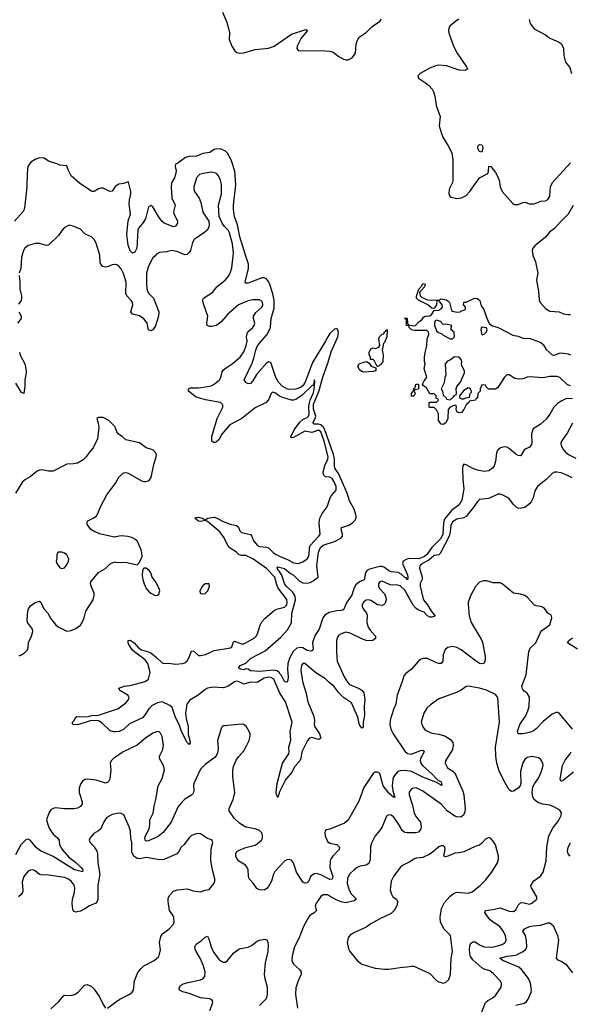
# Model space of a CAD drawing. Header units: inches. Extents: x 2134017 to 2292458, y 756222 to 916513.
# Tile 269 of 387: x 2229155 to 2234010, y 883404 to 892085. Entities that reach past the tile are written whole.
import ezdxf

# ---------------------------------------------------------------- set-up
doc = ezdxf.new("R2010")
doc.units = ezdxf.units.IN
doc.header["$MEASUREMENT"] = 0
for name, color, linetype in [('C2828', 7, 'Continuous'), ('C2829', 7, 'Continuous'), ('C2838', 7, 'Continuous'), ('C2839', 7, 'Continuous')]:
    doc.layers.add(name, color=color, linetype=linetype)

msp = doc.modelspace()

# ---------------------------------------------------------------- linework, layer by layer
at = {"layer": 'C2828', "color": 5}
for points, elevation in [([(2229173.2, 890000), (2229170.2, 889989.8), (2229164.7, 889890), (2229151.1, 889850)], 280), ([(2230000, 889925.8), (2229993.1, 889926.9), (2229970, 889924.4), (2229930, 889906.3), (2229910, 889902.4), (2229887, 889910), (2229870, 889929.4), (2229864.9, 889944.9), (2229861.4, 890000)], 280), ([(2229149.5, 889830.5), (2229157.3, 889770), (2229156.2, 889710), (2229170.7, 889650), (2229171.5, 889628.5), (2229167.6, 889610), (2229143, 889577)], 280), ([(2229146, 889510), (2229167.9, 889470), (2229167.6, 889450), (2229136.3, 889410)], 280), ([(2229152.9, 889152.8), (2229161.9, 889121.9), (2229200.3, 889050), (2229211.5, 888990), (2229212.9, 888970), (2229199.1, 888910), (2229199.2, 888850), (2229190, 888789), (2229170, 888797.2), (2229120, 888880)], 280), ([(2230000, 888484.1), (2229995.8, 888495.8), (2229939.3, 888550), (2229890, 888577.2), (2229850, 888578), (2229834, 888570), (2229847.9, 888527.9), (2229852.4, 888492.4), (2229841, 888390), (2229803, 888310), (2229766.4, 888270), (2229739.5, 888230), (2229714.4, 888205.6), (2229665.4, 888174.6), (2229630, 888168.5), (2229570, 888166.6), (2229450, 888105.1), (2229410, 888103), (2229350, 888117.6), (2229330, 888114.5), (2229310, 888103.6), (2229246.6, 888053.4), (2229204.9, 888030), (2229180.4, 888010), (2229117.8, 887910)], 320), ([(2230000, 887525.1), (2229990, 887523.5), (2229870, 887547.8), (2229816.2, 887570), (2229783, 887590), (2229752.8, 887630), (2229748.2, 887650), (2229754.3, 887665.7), (2229807.9, 887692.1), (2229831.3, 887710), (2229843.5, 887730), (2229866, 887790), (2229923.3, 887896.7), (2229994.7, 887990), (2230000, 887999.4)], 320), ([(2229150, 886476.4), (2229170, 886483.8), (2229197.5, 886502.5), (2229222.9, 886530), (2229229.7, 886550.3), (2229233.1, 886593.1), (2229258, 886650), (2229269.8, 886690), (2229268.4, 886710), (2229224.7, 886770), (2229220.9, 886790), (2229226, 886870), (2229232.2, 886890), (2229250, 886916.5), (2229290, 886946), (2229330, 886958.4), (2229340.5, 886950), (2229367.4, 886890), (2229404.6, 886850), (2229422.8, 886810), (2229470, 886752), (2229493, 886733), (2229570, 886694.4), (2229610, 886698.4), (2229650, 886716.4), (2229690, 886748), (2229705.6, 886770), (2229723, 886810), (2229738.5, 886870), (2229802.6, 886970), (2229812.7, 887007.3), (2229811.8, 887030), (2229784.2, 887090), (2229779.2, 887110), (2229781.7, 887130), (2229848.5, 887211.5), (2229910, 887245.3), (2229952.6, 887287.4), (2229990, 887303.6), (2230000, 887303.2)], 320), ([(2230000, 885807.1), (2229986.1, 885806.1), (2229953.8, 885813.8), (2229882.7, 885882.7), (2229850, 885903.4), (2229830, 885907.5), (2229776.1, 885903.9), (2229668, 885868), (2229622, 885870), (2229620.2, 885880.2), (2229619.3, 885890), (2229634.7, 885905.2), (2229647, 885933), (2229659.6, 885940.4), (2229750, 885939.6), (2229790, 885950.2), (2229850, 885954.6), (2230000, 886003.6)], 280), ([(2230000, 885583.1), (2229981.3, 885570), (2229962.4, 885550), (2229953.4, 885530), (2229958.4, 885470), (2229951, 885390), (2229942, 885370), (2229930, 885359.3), (2229910, 885354.8), (2229830, 885379.2), (2229752.5, 885387.5), (2229730, 885384.7), (2229710, 885372), (2229690, 885346), (2229678, 885310), (2229680.2, 885270), (2229706.4, 885190), (2229704.4, 885170), (2229690.9, 885149.1), (2229665.4, 885134.5), (2229632.4, 885127.6), (2229550, 885125.9), (2229470, 885135.9), (2229448.7, 885131.3), (2229430, 885117.4), (2229411, 885089), (2229391.4, 885030), (2229401.8, 884990), (2229418.6, 884950), (2229450, 884905.4), (2229490.2, 884870), (2229502, 884850), (2229504.8, 884810), (2229528.4, 884768.4), (2229584.8, 884704.8), (2229650, 884654.2), (2229696.3, 884610), (2229710.8, 884590), (2229707.7, 884572.3), (2229638.7, 884590), (2229450, 884708.1), (2229337.1, 884757.1), (2229302.6, 884782.6), (2229250, 884846.9), (2229230, 884860.5), (2229210, 884854.3), (2229164.7, 884810), (2229116.8, 884723.2)], 320), ([(2230000, 885083.7), (2229970, 885078), (2229924, 885050), (2229910, 885036), (2229892.8, 885007.3), (2229870.2, 884949.8), (2229850, 884933), (2229807.7, 884910), (2229773, 884870), (2229768.4, 884850), (2229775.5, 884830), (2229811.4, 884791.4), (2229833.9, 884753.9), (2229840.9, 884730), (2229844, 884650), (2229862, 884550), (2229843.2, 884450), (2229844.9, 884330), (2229838, 884310), (2229824.9, 884295.1), (2229770, 884273), (2229730, 884245.1), (2229690, 884226), (2229650, 884217), (2229630, 884226), (2229623.1, 884243.1), (2229618.2, 884290), (2229621.6, 884330), (2229638.2, 884390), (2229641.1, 884430), (2229635.4, 884455.4), (2229610, 884489.7), (2229579.6, 884510), (2229550, 884520.8), (2229410, 884543.1), (2229344.9, 884544.9), (2229330, 884549.7), (2229290, 884580.5), (2229270, 884589.7), (2229250, 884586.6), (2229230, 884576.9), (2229191.8, 884530), (2229176.3, 884483.7), (2229183.6, 884410), (2229180.9, 884390), (2229169.2, 884370.8), (2229143.7, 884350)], 340), ([(2229430, 883363.8), (2229499.6, 883430), (2229540.5, 883479.5), (2229550, 883484.9), (2229610, 883480.5), (2229639, 883490), (2229670, 883510.8), (2229726, 883574), (2229750, 883579.1), (2229783.9, 883563.9), (2229810, 883536.3), (2229859.3, 883470), (2229886.9, 883406.9), (2229910, 883371.3)], 340), ([(2229930, 883371), (2230000, 883421.7)], 340)]:
    msp.add_lwpolyline(points, dxfattribs=dict(at, elevation=elevation))
at = {"layer": 'C2828', "color": 5, "elevation": 340}
msp.add_lwpolyline([(2229526, 887390), (2229494, 887390), (2229481, 887370), (2229482, 887338), (2229476, 887310), (2229482.8, 887290), (2229510, 887251.3), (2229530, 887246), (2229550, 887251), (2229570, 887278), (2229584.5, 887310), (2229587, 887330), (2229583.6, 887343.6), (2229570, 887366), (2229550, 887380.9)], close=True, dxfattribs=at)
at = {"layer": 'C2829', "color": 5}
for points, elevation in [([(2230000, 890616.3), (2229970, 890574), (2229949.5, 890569.5), (2229890, 890599), (2229870, 890599), (2229850, 890593.2), (2229810.4, 890569.6), (2229790, 890569.4), (2229682.5, 890642.5), (2229609.5, 890709.5), (2229582, 890762), (2229570, 890795.3), (2229510, 890801.2), (2229491.7, 890811.7), (2229410, 890837.6), (2229370, 890862.9), (2229330, 890866.6), (2229290, 890852.3), (2229252.2, 890827.8), (2229228, 890790), (2229219.5, 890730), (2229217.8, 890610), (2229200.9, 890450), (2229193.2, 890410), (2229184.8, 890395.2), (2229110, 890309.6)], 260), ([(2229861.4, 890000), (2229860.7, 890010), (2229830, 890114.5), (2229810, 890147), (2229790, 890167), (2229730, 890196.2), (2229690, 890239.3), (2229625.4, 890265.4), (2229590, 890272), (2229548.2, 890250), (2229528.5, 890230), (2229497.5, 890182.5), (2229410, 890098), (2229390, 890094), (2229330, 890111.1), (2229290, 890112.4), (2229230, 890094.3), (2229200.4, 890070), (2229187.8, 890050), (2229173.2, 890000)], 280)]:
    msp.add_lwpolyline(points, dxfattribs=dict(at, elevation=elevation))
at = {"layer": 'C2838', "color": 5}
for points, elevation in [([(2230000, 886003.6), (2230019.7, 886010), (2230090, 886060.6), (2230110, 886085.4), (2230119.9, 886110), (2230108.7, 886130), (2230037.6, 886170), (2230027.6, 886190), (2230077, 886210), (2230130, 886216.1), (2230259.7, 886250), (2230290.8, 886269.2), (2230306.2, 886330), (2230285, 886410), (2230262, 886442), (2230170, 886507.2), (2230150, 886527), (2230120.5, 886570), (2230112, 886590), (2230110, 886610.8), (2230130, 886613.6), (2230164.7, 886590), (2230205.1, 886545.1), (2230228.3, 886528.3), (2230290, 886513), (2230310, 886501.9), (2230361.7, 886461.7), (2230410, 886413.1), (2230430, 886407.4), (2230470, 886411.3), (2230530, 886403.9), (2230590, 886408.1), (2230610, 886414), (2230630, 886431), (2230653.4, 886470), (2230670, 886521.1), (2230690, 886517.8), (2230730, 886479.5), (2230750, 886478.6), (2230791.9, 886488.1), (2230870, 886524.7), (2231012.9, 886547.1), (2231024.7, 886555.3), (2231041, 886599), (2231050, 886606.7), (2231110, 886582.7), (2231130, 886583.5), (2231150, 886592), (2231224, 886636), (2231239.2, 886650), (2231250.5, 886669.5), (2231274.3, 886745.7), (2231290, 886774.6), (2231315.3, 886804.7), (2231402, 886878), (2231430, 886890.2), (2231490, 886904.9), (2231510, 886926), (2231514.2, 886950), (2231510, 886973), (2231432.5, 887072.5), (2231420.8, 887100.8), (2231405.8, 887170), (2231330, 887247.3), (2231210, 887330.4), (2231150, 887359.9), (2231110, 887361.8), (2231090, 887368), (2231066.5, 887390), (2231010, 887426.5), (2230990.4, 887450), (2230957.4, 887517.4), (2230920.2, 887570), (2230810, 887662), (2230790, 887668.3), (2230750, 887661.1), (2230730, 887665), (2230699.6, 887690), (2230710, 887696.9), (2230730, 887698.8), (2230763.8, 887690), (2230790, 887674.9), (2230814.7, 887690), (2230870, 887698.6), (2230896.8, 887690), (2230944, 887664), (2231010, 887636.4), (2231065.5, 887625.5), (2231083.6, 887610), (2231096.9, 887576.9), (2231110, 887564), (2231190, 887544.9), (2231200.9, 887530), (2231217.5, 887490), (2231251, 887450), (2231270, 887440.1), (2231330, 887435.8), (2231350, 887428.6), (2231390, 887386.8), (2231410, 887372.6), (2231450, 887351.3), (2231522.7, 887322.7), (2231570, 887295), (2231610.7, 887289.3), (2231650, 887304.6), (2231688.3, 887331.7), (2231697.1, 887342.9), (2231706, 887370), (2231709.9, 887429.9), (2231717.2, 887450), (2231793, 887530), (2231804.2, 887550), (2231794.5, 887650), (2231800.2, 887690), (2231820.6, 887730), (2231866.2, 887790), (2231892.4, 887870), (2231903.1, 887890), (2231944.1, 887935.9), (2231943.8, 887970), (2231928.7, 888010), (2231910, 888038.7), (2231890, 888050.4), (2231850, 888055.7), (2231832.3, 888072.3), (2231831.7, 888091.7), (2231846.6, 888153.4), (2231871, 888209), (2231873.5, 888230), (2231838.2, 888370), (2231810, 888451.1), (2231790, 888465.4), (2231730, 888445.6), (2231670, 888457.1), (2231570, 888401.6), (2231550, 888399.5), (2231545.9, 888405.9), (2231573.4, 888470), (2231623.6, 888536.4), (2231650, 888560.5), (2231690, 888577.9), (2231701.8, 888590), (2231707.7, 888610), (2231703, 888670), (2231705.9, 888694.1), (2231716.3, 888730), (2231743, 888790), (2231750, 888823), (2231757.6, 888897.6), (2231750, 888909), (2231746.8, 888873.2), (2231739.7, 888860.3), (2231730, 888856.8), (2231646.2, 888773.8), (2231590, 888736.2), (2231570, 888729.9), (2231550, 888731.2), (2231474, 888754), (2231446.5, 888766.5), (2231410, 888792.8), (2231390, 888802), (2231382, 888798), (2231371.5, 888788.5), (2231350, 888734.5), (2231328.7, 888710), (2231230, 888662.5), (2231112.8, 888570), (2231007.5, 888512.5), (2230937.7, 888430), (2230910, 888380.8), (2230890, 888362.5), (2230870, 888355.1), (2230849.8, 888369.8), (2230849.8, 888410), (2230894.9, 888570), (2230946.2, 888670), (2230946.4, 888690), (2230926, 888710), (2230794.3, 888734.3), (2230710, 888757), (2230643.5, 888810), (2230642.4, 888830), (2230661.2, 888838.8), (2230730, 888840.3), (2230810.3, 888849.7), (2230842.8, 888857.2), (2230870, 888870.1), (2230917.3, 888910), (2230929, 888930), (2230941.1, 888978.9), (2230950, 888996), (2230965.1, 889010), (2231029.5, 889050.5), (2231098.2, 889110), (2231130, 889156.9), (2231152.9, 889210), (2231159.2, 889250), (2231155.7, 889290), (2231160.7, 889319.3), (2231167.7, 889332.3), (2231209.7, 889370), (2231223.5, 889390), (2231227.6, 889410), (2231216.8, 889450), (2231216.4, 889470), (2231237.7, 889502.3), (2231289.7, 889550), (2231297.2, 889570), (2231296.9, 889590), (2231290, 889603.7), (2231270, 889615.8), (2231210, 889616.1), (2231170, 889607.6), (2231084.9, 889570), (2230990, 889489.8), (2230935.3, 889424.7), (2230910, 889402.3), (2230886, 889390), (2230850, 889380.7), (2230830, 889378.5), (2230807.2, 889387.3), (2230805.3, 889410), (2230812.4, 889470), (2230777.1, 889570), (2230767.2, 889612.7), (2230775.1, 889630), (2230857.3, 889682.7), (2230892.2, 889730), (2230970, 889792.3), (2230997, 889823), (2231011.4, 889850), (2231024, 889896), (2231035.7, 890000)], 280), ([(2230345, 890000), (2230330, 889984.8), (2230290, 889911.3), (2230273.3, 889850), (2230273, 889750), (2230278.1, 889698.1), (2230292.2, 889670), (2230335, 889630), (2230382, 889510), (2230378, 889470), (2230353.1, 889386.9), (2230330, 889351.1), (2230310, 889340.4), (2230291, 889351), (2230278.4, 889410), (2230250, 889447.9), (2230210, 889474), (2230149.6, 889490), (2230134, 889510), (2230153.2, 889570), (2230149.9, 889590), (2230139, 889610), (2230100.2, 889650), (2230089.5, 889669.5), (2230095, 889770), (2230070, 889848.4), (2230050, 889887.9), (2230030, 889912.8), (2230010, 889924.2), (2230000, 889925.8)], 280), ([(2234030, 888743), (2233994.7, 888745.3), (2233970, 888741.1), (2233934.6, 888725.4), (2233897.9, 888702.1), (2233864.4, 888670), (2233830, 888607.6), (2233797.1, 888562.9), (2233742.7, 888517.3), (2233682, 888478), (2233667.1, 888432.9), (2233670.3, 888350), (2233665.8, 888334.1), (2233650, 888316.2), (2233605.7, 888294.3), (2233580.4, 888250), (2233570, 888239.6), (2233550, 888242.7), (2233530, 888253.3), (2233470, 888305.3), (2233450, 888316.2), (2233430, 888319.4), (2233394.4, 888310), (2233369.2, 888290), (2233359.1, 888270), (2233349.2, 888190.8), (2233336.9, 888150), (2233323.7, 888130), (2233290, 888108), (2233250, 888100.8), (2233190, 888113.5), (2233150, 888126.8), (2233090, 888159.8), (2233070, 888165.6), (2233062.2, 888150), (2233059.4, 888130), (2233061, 888030), (2233069.7, 887950), (2233052, 887848), (2233031.1, 887808.9), (2232962.9, 887757.1), (2232899.5, 887680.5), (2232890.9, 887650), (2232886.5, 887550), (2232867.2, 887510), (2232789, 887431), (2232745.3, 887370), (2232721.1, 887350), (2232670, 887331.8), (2232585.4, 887334.6), (2232556.1, 887323.9), (2232537, 887310), (2232528.8, 887290), (2232573.3, 887190), (2232577.3, 887162.7), (2232572.7, 887147.3), (2232562.9, 887162.9), (2232550, 887167.9), (2232517.5, 887197.5), (2232491.8, 887211.8), (2232430, 887218), (2232410, 887226.6), (2232370, 887256.1), (2232350, 887263.9), (2232330, 887263.2), (2232238.8, 887241.2), (2232218, 887230), (2232205, 887210), (2232192.4, 887147.6), (2232150, 887129), (2232118.3, 887101.7), (2232100.8, 887070), (2232084.7, 887010), (2232040.2, 886950), (2232010, 886882), (2231990, 886874.7), (2231950, 886873.2), (2231882.2, 886857.8), (2231845, 886835), (2231828, 886812), (2231793.8, 886710), (2231761, 886659), (2231741, 886610), (2231737.1, 886590), (2231742, 886538), (2231737.7, 886522.3), (2231723, 886517), (2231690, 886522.6), (2231650, 886546.3), (2231630, 886549.3), (2231597.5, 886542.5), (2231565.8, 886514.2), (2231537.4, 886462.6), (2231519.4, 886410), (2231516.5, 886356.5), (2231522.4, 886290), (2231518.8, 886261.2), (2231510, 886242), (2231490, 886249.3), (2231461.7, 886301.7), (2231450, 886313.2), (2231446.3, 886326.3), (2231425.4, 886345.4), (2231390, 886351.1), (2231270, 886338.7), (2231190, 886344), (2231170, 886358), (2231150, 886362), (2231130, 886354), (2231098, 886358), (2231084, 886370), (2231099, 886390), (2231147.5, 886412.5), (2231190, 886454), (2231318.7, 886521.3), (2231458.7, 886641.3), (2231515.7, 886704.3), (2231551.5, 886768.5), (2231553, 886850), (2231586.5, 886970), (2231583.3, 887003.3), (2231560.2, 887040.2), (2231503.9, 887090), (2231490, 887113.3), (2231466.6, 887186.6), (2231443.4, 887223.4), (2231432.6, 887230), (2231424.1, 887255.9), (2231430, 887260.4), (2231490, 887246.9), (2231543.2, 887203.2), (2231570, 887187.7), (2231617.7, 887137.7), (2231650, 887120.8), (2231690, 887116.2), (2231717.1, 887122.9), (2231743.6, 887136.4), (2231785.6, 887170), (2231773.9, 887270), (2231788.9, 887390), (2231806, 887430), (2231830, 887451.9), (2231930, 887483), (2231985.9, 887514.1), (2232002, 887530), (2232002.2, 887550), (2231987.8, 887590), (2231993.6, 887606.4), (2232050, 887624.3), (2232090, 887650.2), (2232110.5, 887670), (2232120.2, 887690), (2232121.8, 887710), (2232104.4, 887770), (2232064, 887844), (2232041.6, 887910), (2231964.3, 888084.3), (2231934.4, 888130), (2231929.5, 888150), (2231930.2, 888209.8), (2231921.4, 888250), (2231844, 888470), (2231830, 888495), (2231810, 888512.6), (2231790, 888518.7), (2231750, 888518.4), (2231738.4, 888530), (2231761.4, 888570), (2231765.2, 888590), (2231745, 888650), (2231745.8, 888694.2), (2231792.1, 888807.9), (2231827.6, 888932.4), (2231875.3, 889064.7), (2231902.5, 889157.5), (2231960.8, 889290), (2231966.9, 889330), (2231957, 889357), (2231950, 889363.1), (2231930, 889356.3), (2231890, 889317.8), (2231870.5, 889290), (2231850.9, 889249.1), (2231736.7, 889063.3), (2231671.5, 888890), (2231650, 888858.2), (2231630, 888841.1), (2231590, 888826.7), (2231530, 888825.4), (2231509.1, 888830.9), (2231470, 888853.6), (2231437.7, 888890), (2231414.3, 888930), (2231370, 889061.6), (2231350, 889068.3), (2231330, 889055.4), (2231243.3, 888956.8), (2231210, 888899.6), (2231190, 888878.4), (2231170, 888875.1), (2231150, 888885.6), (2231134.5, 888910), (2231204.6, 889055.4), (2231220.3, 889099.7), (2231236, 889170), (2231250, 889203.6), (2231270, 889233.4), (2231333.9, 889306.1), (2231357.5, 889350), (2231365.5, 889374.5), (2231373.3, 889450), (2231398.2, 889541.8), (2231399.2, 889610), (2231388, 889668), (2231358.1, 889758.1), (2231350, 889776.8), (2231330, 889800.6), (2231310, 889809.1), (2231290, 889807.5), (2231170, 889762.6), (2231150, 889760.9), (2231142.9, 889770), (2231171.3, 889890), (2231171.4, 889930), (2231149.7, 890000)], 260), ([(2233683.5, 890000), (2233703.8, 889950), (2233722.4, 889850), (2233712, 889790), (2233713.1, 889770), (2233729.2, 889690), (2233734.5, 889614.5), (2233744.2, 889590), (2233790, 889539.5), (2233830, 889515.6), (2233910, 889510.2), (2233950, 889492), (2233990, 889484.9), (2234010, 889486.4)], 260), ([(2234010, 888857.2), (2233985.6, 888865.6), (2233916, 888930), (2233890, 888939.6), (2233830, 888938.7), (2233770, 888926), (2233650, 888934.7), (2233630, 888932.8), (2233590, 888918.7), (2233555.3, 888915.3), (2233521.7, 888921.7), (2233470, 888953.2), (2233450, 888954), (2233428, 888932), (2233370, 888842), (2233350, 888828.7), (2233288.4, 888828.4), (2233267.3, 888847.3), (2233262, 888862), (2233230, 888866), (2233214, 888830), (2233214, 888810), (2233194, 888790), (2233192, 888750), (2233178, 888742), (2233174, 888730), (2233118, 888722), (2233114, 888710), (2233092, 888690), (2233070.9, 888649.1), (2233050, 888622), (2233030, 888618), (2233010, 888628), (2233002, 888650), (2233006, 888670), (2233002, 888682), (2232990, 888686), (2232950, 888668), (2232931.3, 888648.7), (2232931, 888570), (2232911, 888530), (2232890, 888515.3), (2232870, 888518), (2232846, 888550), (2232846, 888610), (2232830, 888646), (2232810, 888666), (2232770, 888666), (2232766, 888670), (2232766, 888710), (2232770, 888714), (2232830, 888714), (2232846, 888730), (2232842, 888742), (2232827.3, 888747.3), (2232826, 888770), (2232810, 888786), (2232770, 888786), (2232740.4, 888840.4), (2232716.4, 888856.4), (2232706, 888870), (2232720.2, 888899.8), (2232744, 888930), (2232721.2, 889010), (2232729, 889050), (2232724, 889070), (2232724, 889110), (2232728.7, 889150), (2232745.2, 889210), (2232746.6, 889270), (2232761.2, 889310), (2232759, 889330), (2232744, 889344), (2232635.9, 889344.1), (2232609.6, 889349.6), (2232588, 889370), (2232586, 889386), (2232566, 889390), (2232566, 889430), (2232562, 889442), (2232548, 889450), (2232550, 889454), (2232570, 889454), (2232572.7, 889412.7), (2232578, 889398), (2232626, 889386), (2232646, 889390), (2232676.4, 889423.6), (2232700.4, 889439.6), (2232716.4, 889463.6), (2232728.4, 889471.6), (2232770, 889474.8), (2232789, 889490), (2232810, 889522), (2232850, 889524.7), (2232870, 889534.8), (2232882.7, 889550), (2232881.2, 889570), (2232850, 889608), (2232834, 889606), (2232831, 889570), (2232814.8, 889550), (2232815.3, 889544.7), (2232810, 889538), (2232790, 889541.2), (2232752, 889572), (2232670, 889613.2), (2232653.2, 889630), (2232653.6, 889646.4), (2232674, 889710), (2232700.2, 889739.8), (2232710, 889758), (2232730, 889754), (2232724.7, 889730), (2232681, 889679), (2232686, 889650), (2232697.5, 889637.5), (2232750, 889616.3), (2232848.9, 889611.1), (2232870, 889622.8), (2232915.6, 889615.6), (2232930, 889607.3), (2232944.9, 889590), (2232962, 889522), (2232970, 889516), (2233010, 889507.3), (2233038, 889510), (2233044, 889516), (2233086, 889530), (2233086, 889550), (2233068, 889570), (2233070, 889594), (2233090, 889594), (2233166, 889630), (2233190, 889626.8), (2233212.4, 889610), (2233222.3, 889562.3), (2233246, 889530), (2233267, 889467), (2233291.7, 889411.7), (2233299.1, 889399.1), (2233324.6, 889384.6), (2233372.7, 889370), (2233502.6, 889302.6), (2233550, 889293.4), (2233590, 889278), (2233654.9, 889274.9), (2233750, 889240.2), (2233770, 889221.3), (2233797, 889177), (2233850, 889128.9), (2233870, 889127.6), (2233910, 889145.8), (2233930, 889147.9), (2233990, 889138), (2234010, 889130.2)], 240), ([(2234030, 888526.6), (2233981.8, 888438.2), (2233932.4, 888370), (2233927, 888350), (2233930.3, 888330), (2233950, 888292.7), (2233970, 888268.8), (2233993.4, 888250), (2234058.9, 888218.9)], 280), ([(2230000, 887999.4), (2230029, 888051), (2230069.8, 888090.2), (2230090, 888093.1), (2230110, 888086.3), (2230230, 888019.6), (2230250, 888012.9), (2230270, 888012), (2230296.6, 888023.4), (2230313.3, 888050), (2230336.9, 888163.1), (2230359.3, 888230), (2230361.2, 888250), (2230353.2, 888270), (2230330, 888293.2), (2230270, 888309), (2230210, 888353.2), (2230090, 888381.2), (2230057.2, 888410), (2230026, 888430), (2230012, 888450), (2230000, 888484.1)], 320), ([(2234026.5, 888046.5), (2233973.5, 888073.5), (2233930, 888089.7), (2233890, 888096.3), (2233870, 888094.5), (2233850, 888082.7), (2233798, 888030), (2233719.3, 887970), (2233698, 887930), (2233681.1, 887870), (2233664.8, 887835.2), (2233650, 887815.1), (2233610, 887784.5), (2233570, 887774.5), (2233550, 887778), (2233530, 887789.4), (2233510, 887809.4), (2233467.3, 887867.3), (2233410, 887896), (2233390, 887902.7), (2233370, 887900.9), (2233290, 887864.2), (2233210, 887853.6), (2233190, 887838.4), (2233159.1, 887790), (2233090, 887703.8), (2233070, 887693.8), (2233010, 887680.7), (2232970, 887656.5), (2232955.2, 887624.8), (2232951.5, 887570), (2232942.8, 887530), (2232862.9, 887377.1), (2232850, 887366.1), (2232810, 887361.2), (2232761.6, 887318.4), (2232706.5, 887290), (2232683.2, 887270), (2232681.2, 887250), (2232704.7, 887170), (2232703.6, 887150), (2232686.5, 887113.5), (2232686.3, 887090), (2232708.2, 886990), (2232715.9, 886970), (2232750, 886925.4), (2232786.2, 886866.2), (2232817.1, 886830), (2232814.5, 886825.5), (2232790, 886817.9), (2232770, 886818.4), (2232750, 886829.4), (2232720, 886860), (2232670, 886879.6), (2232650, 886893), (2232624.3, 886924.3), (2232550, 887053.9), (2232510, 887092.9), (2232490, 887100.2), (2232421.6, 887101.6), (2232350, 887134), (2232328.7, 887130), (2232319, 887110), (2232319.6, 887090), (2232327.1, 887070), (2232370, 887021.6), (2232382.8, 886990), (2232384.6, 886970), (2232380.3, 886950), (2232370, 886932), (2232350, 886920.5), (2232310, 886926), (2232250, 886964.7), (2232230, 886970.9), (2232210, 886968), (2232190, 886953.7), (2232175.6, 886930), (2232174.6, 886910), (2232182.6, 886890), (2232212.4, 886852.4), (2232217.3, 886837.3), (2232216.5, 886770), (2232228.5, 886730), (2232244, 886704), (2232292.4, 886650), (2232290.5, 886630), (2232268.8, 886611.2), (2232252.8, 886607.2), (2232210, 886612.5), (2232170, 886627.4), (2232070, 886677.1), (2232030, 886684.4), (2231989.2, 886670.8), (2231970, 886657.6), (2231958.2, 886641.8), (2231948.1, 886610), (2231947.2, 886510), (2231952.6, 886430), (2232016.7, 886290), (2232044.3, 886244.3), (2232063.9, 886223.9), (2232148, 886188.1), (2232175.3, 886170), (2232190.2, 886150), (2232198.3, 886090), (2232190.6, 886030), (2232194.3, 885950), (2232182.5, 885890), (2232184.2, 885850), (2232178.6, 885841.4), (2232170, 885839.8), (2232150, 885868.6), (2232136.6, 885936.6), (2232081, 886061), (2232009.8, 886109.8), (2231970, 886151.2), (2231926, 886210), (2231882.4, 886242.4), (2231850, 886273.9), (2231765.2, 886325.2), (2231670, 886407.3), (2231650, 886409.2), (2231639.3, 886390), (2231632.7, 886350), (2231647.2, 886250), (2231677.2, 886157.2), (2231696.8, 886070), (2231746.1, 885950), (2231753, 885910), (2231750.2, 885870), (2231757.1, 885850), (2231796.8, 885790), (2231808.5, 885750), (2231799.5, 885740.5), (2231790, 885738.7), (2231730, 885755.6), (2231710, 885749.9), (2231693, 885730), (2231642.8, 885630), (2231633.2, 885570), (2231625.3, 885550), (2231580.7, 885499.3), (2231553.9, 885450), (2231498, 885382), (2231444.2, 885275.8), (2231430, 885227), (2231419.6, 885250), (2231416.9, 885270), (2231424, 885350), (2231472.9, 885530), (2231527, 885613), (2231530.9, 885630), (2231527.3, 885670), (2231545.8, 885734.2), (2231540.4, 885810), (2231556.7, 885890), (2231499.2, 886070), (2231448.5, 886148.5), (2231394.3, 886270), (2231370, 886286.7), (2231350, 886287.7), (2231310, 886278.8), (2231250, 886240.9), (2231190, 886244.9), (2231130, 886225.1), (2231090, 886247.6), (2231070, 886252.9), (2231050, 886248.4), (2230990, 886207.1), (2230950, 886192.8), (2230860.3, 886199.7), (2230810, 886190.3), (2230790, 886180.7), (2230728.7, 886130), (2230655.3, 886084.7), (2230627.6, 886050), (2230617, 885970), (2230622.3, 885922.3), (2230639, 885850), (2230641.7, 885781.8), (2230656.2, 885730), (2230657.7, 885710), (2230650, 885694.7), (2230630, 885713.3), (2230582.5, 885810), (2230561.6, 885870), (2230530, 885931.2), (2230500.3, 886020.3), (2230479.7, 886039.7), (2230410, 886069.7), (2230370, 886063.3), (2230322.9, 886037.1), (2230293.6, 886010), (2230255.1, 885950), (2230236.2, 885930), (2230123.9, 885876.1), (2230070, 885827.5), (2230030.6, 885809.4), (2230000, 885807.1)], 280), ([(2230000, 887303.2), (2230099.2, 887299.2), (2230190, 887278), (2230205.6, 887294.4), (2230234.5, 887350), (2230232.1, 887387.9), (2230225.1, 887410), (2230190, 887489.3), (2230170, 887505.6), (2230150, 887516.9), (2230110, 887527.8), (2230050, 887533), (2230000, 887525.1)], 320), ([(2234028.2, 885830), (2233910, 885969.6), (2233890, 885978.7), (2233850, 885961.1), (2233770, 885897.8), (2233710, 885831.8), (2233684.9, 885815.1), (2233650, 885800.6), (2233590, 885789), (2233549.6, 885790), (2233544.5, 885810), (2233564.7, 885870), (2233615.3, 885944.7), (2233635.7, 885990), (2233645.9, 886030), (2233650, 886112.3), (2233630, 886146.9), (2233603.8, 886163.8), (2233590, 886178.7), (2233583.8, 886190), (2233582.5, 886210), (2233620.2, 886310), (2233644.1, 886515.9), (2233657.1, 886542.9), (2233706, 886590), (2233743.7, 886676.3), (2233759.7, 886700.3), (2233829, 886750), (2233846, 886810), (2233845.2, 886825.2), (2233838, 886838), (2233810, 886853.2), (2233784, 886890), (2233764.8, 886904.8), (2233750, 886912.3), (2233710, 886917), (2233690, 886926.6), (2233631.2, 886991.2), (2233610, 887007), (2233570, 887020.7), (2233510, 887027.6), (2233410, 887111.3), (2233390, 887121.3), (2233330, 887121.3), (2233270, 887137.4), (2233242, 887138), (2233210, 887126), (2233173.1, 887086.9), (2233132.6, 887010), (2233109.4, 886950.6), (2233108, 886930), (2233119.1, 886830), (2233135.2, 886770), (2233223.8, 886623.8), (2233235.7, 886595.7), (2233260.2, 886470), (2233259.5, 886440.5), (2233250, 886412.7), (2233230, 886405.1), (2233210, 886408.6), (2233170, 886433.8), (2233046.9, 886530), (2233010, 886550.8), (2232970, 886558.5), (2232930, 886549.7), (2232907, 886533), (2232890, 886485.2), (2232884.5, 886430), (2232870.1, 886409.9), (2232850, 886409.2), (2232830, 886415.2), (2232750, 886452.1), (2232710, 886452.3), (2232690, 886444), (2232672.2, 886430), (2232605.5, 886354.5), (2232558.6, 886321.4), (2232540.5, 886299.5), (2232527.8, 886250), (2232482.8, 886130), (2232470.3, 886050.2), (2232450, 886004.5), (2232421.2, 885910), (2232417.2, 885870), (2232427, 885830), (2232448.6, 885790), (2232550, 885636.5), (2232575.5, 885615.5), (2232609.6, 885609.6), (2232690, 885642.5), (2232710, 885643.7), (2232717.5, 885637.5), (2232720.9, 885630), (2232689.5, 885570), (2232685.3, 885550), (2232691, 885530), (2232706.7, 885510), (2232795, 885430), (2232820.3, 885400.3), (2232841.4, 885381.4), (2232870, 885366.4), (2232877.3, 885342.7), (2232870, 885331.8), (2232861.1, 885341.1), (2232822.5, 885362.5), (2232710, 885406.4), (2232610, 885457.4), (2232553.9, 885466.1), (2232510, 885463.2), (2232490, 885455.9), (2232470, 885437.3), (2232451.8, 885410), (2232444.4, 885390), (2232438.2, 885330), (2232445.1, 885285.1), (2232461, 885230), (2232452.6, 885227.4), (2232410, 885266.5), (2232359, 885330), (2232330, 885438.4), (2232310, 885451.6), (2232290, 885451.5), (2232270, 885439.6), (2232190, 885315.1), (2232145.9, 885194.1), (2232051.9, 885028.1), (2232018.3, 885001.7), (2231890, 884948.5), (2231858.8, 884941.2), (2231847, 884933), (2231844.6, 884915.4), (2231849.1, 884890), (2231870, 884840.4), (2231890, 884825.5), (2231950, 884813.1), (2231975.2, 884790), (2231972.7, 884770), (2231916.8, 884710), (2231900.9, 884690), (2231891.8, 884668.2), (2231889.7, 884610), (2231914.5, 884530), (2231910, 884508.2), (2231890, 884503.1), (2231810, 884546.2), (2231770, 884557.5), (2231750, 884553), (2231730, 884540.3), (2231720.2, 884530), (2231703.1, 884490), (2231690, 884475.8), (2231670, 884472.8), (2231650, 884481.2), (2231596.8, 884570), (2231567.8, 884650), (2231550, 884674), (2231530, 884679.6), (2231510, 884676.3), (2231490, 884665.6), (2231405.6, 884574.4), (2231392.9, 884550), (2231375.8, 884490), (2231350, 884443.6), (2231333.9, 884426.1), (2231310, 884411.3), (2231270, 884412.8), (2231245.2, 884425.2), (2231216, 884470), (2231179.3, 884510), (2231173, 884533), (2231169.8, 884590), (2231157, 884617), (2231145.1, 884630), (2231087.2, 884667.2), (2231068.2, 884690), (2231060.4, 884710), (2231060.4, 884730), (2231069.9, 884750.1), (2231090, 884763.2), (2231150, 884787.3), (2231230, 884807.5), (2231250, 884817.3), (2231286.6, 884850), (2231295.1, 884870), (2231296.8, 884890), (2231290, 884914.5), (2231270, 884936.3), (2231230.8, 884950.8), (2231150, 884965.1), (2231096.8, 884996.8), (2231045.9, 885045.9), (2231001.7, 885110), (2231001.4, 885130), (2231038, 885210), (2231052.2, 885270), (2231033.1, 885410), (2231033.2, 885466.8), (2231040.1, 885499.9), (2231064.6, 885555.4), (2231087.3, 885590), (2231130, 885639.1), (2231155.9, 885684.1), (2231177.7, 885730), (2231188.3, 885770), (2231186.9, 885790), (2231178.9, 885810), (2231153.3, 885850), (2231130, 885869.7), (2231110, 885873.7), (2230959.9, 885860.1), (2230950, 885858), (2230934.4, 885845.6), (2230898.7, 885730), (2230903.4, 885663.4), (2230900.9, 885630), (2230893.5, 885606.5), (2230877.8, 885582.2), (2230790, 885519.6), (2230750, 885475.6), (2230689.3, 885350), (2230686.4, 885330), (2230691, 885290), (2230687.7, 885270), (2230680.9, 885259.1), (2230670, 885247.8), (2230610, 885212.3), (2230570, 885169.7), (2230550, 885141.1), (2230490.4, 885009.6), (2230419.9, 884920.1), (2230375.5, 884884.5), (2230290, 884844.3), (2230270, 884842.3), (2230262.5, 884850), (2230258.8, 884870), (2230262.7, 884890), (2230295.4, 884950), (2230302.3, 884990), (2230302, 885030), (2230332.2, 885090), (2230339, 885150), (2230356.2, 885210), (2230374.9, 885330), (2230410, 885393.7), (2230432.2, 885470), (2230424.1, 885510), (2230388, 885570), (2230387.5, 885592.5), (2230415.5, 885650), (2230424.1, 885690), (2230410, 885763.7), (2230395.3, 885795.3), (2230385.1, 885805.1), (2230370, 885809.7), (2230330, 885794.2), (2230262.6, 885750), (2230190, 885689.8), (2230067, 885630), (2230000, 885583.1)], 320), ([(2234074.4, 886534.4), (2233985.7, 886590), (2233997.2, 886610), (2234030, 886633.6)], 280), ([(2233210.8, 883290), (2233261.4, 883418.6), (2233282.1, 883437.9), (2233321.7, 883458.3), (2233350, 883480.3), (2233396.3, 883550), (2233404.2, 883570), (2233402.4, 883590), (2233391.5, 883610), (2233333.2, 883673.2), (2233299.3, 883699.3), (2233250, 883713.6), (2233230, 883725.3), (2233150, 883794.6), (2233130, 883825.4), (2233123.2, 883850), (2233121.2, 883890), (2233127.2, 883930), (2233135.7, 883944.3), (2233150, 883955.2), (2233170, 883953.6), (2233210, 883928.1), (2233250, 883912), (2233310, 883907), (2233336, 883910), (2233407.7, 883932.3), (2233435.1, 883950), (2233443.5, 883970), (2233438.4, 884010), (2233418.2, 884050), (2233386.8, 884090), (2233328.2, 884128.2), (2233303.2, 884150), (2233255.6, 884210), (2233262.7, 884230), (2233330, 884239.1), (2233390, 884255.4), (2233470, 884225.2), (2233510, 884220.8), (2233530, 884236.4), (2233550, 884278.4), (2233570, 884298.9), (2233590, 884300.2), (2233650, 884287), (2233670, 884296.5), (2233713, 884330), (2233715.1, 884350), (2233668.4, 884430), (2233662, 884450), (2233688.8, 884491.2), (2233747.2, 884532.7), (2233769.6, 884570), (2233797.2, 884670), (2233803.8, 884790), (2233819.8, 884890), (2233857, 884963), (2233896.3, 885010), (2233921.6, 885050), (2233929.6, 885070), (2233931.5, 885091.5), (2233915.8, 885115.8), (2233865.2, 885145.2), (2233830, 885159.8), (2233767.3, 885167.3), (2233722.2, 885182.2), (2233690, 885208.2), (2233679.3, 885230), (2233674.2, 885270), (2233679.7, 885320.2), (2233692.8, 885347.2), (2233730, 885399.1), (2233752.4, 885450), (2233769.6, 885510), (2233767, 885530), (2233757, 885550), (2233745.8, 885565.8), (2233730, 885577), (2233670, 885589.6), (2233630, 885579.6), (2233610, 885563.7), (2233590, 885533.2), (2233570, 885455.3), (2233572, 885350), (2233568.4, 885330), (2233550.5, 885310), (2233510, 885283.5), (2233490, 885281.3), (2233470, 885294), (2233425.6, 885370), (2233383.3, 885463.3), (2233362.2, 885530), (2233352.8, 885592.8), (2233350.7, 885670.7), (2233385.4, 885890), (2233369.6, 886109.6), (2233350, 886134.5), (2233272.1, 886172.1), (2233210, 886192.6), (2233110, 886209.3), (2233090, 886205.2), (2233046.6, 886173.4), (2233006.9, 886153.1), (2232850, 886096.2), (2232776.3, 886043.7), (2232745.1, 886014.9), (2232718.4, 885970), (2232695.5, 885890), (2232710.4, 885850), (2232723.8, 885830), (2232738.9, 885818.9), (2232790, 885794.3), (2232850, 885784.9), (2232910, 885766.7), (2232956.4, 885736.4), (2232972.4, 885712.4), (2232977.3, 885690), (2232970.2, 885650), (2232910.3, 885550), (2232906.3, 885530), (2232925.8, 885490), (2232966.1, 885466.1), (2232990, 885444.9), (2233062.1, 885282.1), (2233071, 885250), (2233083, 885130), (2233079.6, 885100.3), (2233067.5, 885072.5), (2233044.7, 885055.3), (2233010, 885056), (2232990, 885063.7), (2232923.5, 885110), (2232870, 885168.7), (2232710, 885282.8), (2232650, 885313.1), (2232629.1, 885310.9), (2232610, 885302.9), (2232590, 885273.2), (2232589.1, 885250), (2232618.7, 885158.7), (2232633, 885090), (2232650, 885058), (2232689.3, 885009.3), (2232695.2, 884970), (2232692.2, 884950), (2232684, 884936), (2232670, 884922.3), (2232645.3, 884914.7), (2232570, 884914.6), (2232550, 884919.3), (2232530, 884934.3), (2232490, 885004), (2232450, 885055.4), (2232430, 885071.1), (2232410, 885075.1), (2232390, 885063.7), (2232351.1, 884968.9), (2232327.4, 884932.6), (2232290.2, 884889.8), (2232256.7, 884823.3), (2232249, 884791), (2232243.7, 884676.3), (2232234.2, 884645.8), (2232210.2, 884629.8), (2232157, 884623), (2232130.8, 884610), (2232102.8, 884590), (2232066.9, 884553.1), (2232043.7, 884516.3), (2232042.6, 884470), (2232059, 884410), (2232078.8, 884378.8), (2232123, 884330), (2232103.7, 884316.3), (2232030, 884299.5), (2231990, 884307), (2231945, 884325), (2231870, 884369.7), (2231830, 884368), (2231810, 884354.7), (2231765.7, 884290), (2231758.7, 884270), (2231773, 884230), (2231750.6, 884210), (2231714.9, 884190), (2231704.2, 884175.8), (2231657.4, 884090), (2231615.4, 883984.6), (2231578.7, 883910), (2231556.5, 883830), (2231554.7, 883790), (2231570, 883757.1), (2231623, 883710), (2231635.5, 883690), (2231637.1, 883670), (2231610.4, 883610), (2231590.4, 883550), (2231586.7, 883490), (2231603.7, 883370)], 340), ([(2234037, 885450), (2233950, 885381.1), (2233929.7, 885369.7), (2233918.9, 885390), (2233940.5, 885510), (2233963.3, 885556.8), (2234006.2, 885610), (2234017, 885630)], 320), ([(2230000, 883421.7), (2230039, 883450), (2230126.2, 883493.8), (2230146, 883510), (2230157, 883530), (2230166.6, 883610), (2230197.1, 883682.9), (2230222.6, 883717.4), (2230250, 883743.7), (2230340.9, 883790), (2230377.6, 883822.4), (2230384.4, 883835.6), (2230394.9, 883885.1), (2230387.2, 883950), (2230398.9, 884001.1), (2230415.4, 884024.6), (2230473.3, 884070), (2230509.7, 884110.3), (2230516.9, 884130), (2230514.3, 884170), (2230506.3, 884190), (2230476.9, 884230), (2230464.7, 884310), (2230463.9, 884336.1), (2230475.8, 884364.2), (2230510, 884400.7), (2230546.6, 884413.4), (2230630, 884421.6), (2230683.7, 884403.7), (2230750, 884396.3), (2230790, 884410.7), (2230825.2, 884414.8), (2230870, 884471.3), (2230875.6, 884490), (2230874.7, 884510), (2230857, 884577), (2230840.8, 884670), (2230844.1, 884775.9), (2230858, 884830), (2230850, 884852.7), (2230810, 884865.1), (2230750, 884907), (2230730, 884909.5), (2230710, 884905.6), (2230670, 884891.5), (2230646.4, 884870), (2230605.7, 884814.3), (2230577.3, 884790), (2230557.3, 884750), (2230541, 884730), (2230430, 884679.5), (2230390, 884677), (2230270, 884698.7), (2230213.8, 884686.2), (2230190, 884688.8), (2230160.4, 884710), (2230143.5, 884743.5), (2230142.8, 884830), (2230134.8, 884870), (2230130.9, 884930.9), (2230118.7, 884970), (2230073.8, 885073.8), (2230050, 885086), (2230030, 885089.3), (2230000, 885083.7)], 340), ([(2234009.7, 884710), (2233989.9, 884729.9), (2233983.8, 884750), (2233990.8, 884790), (2234010, 884828.5)], 320), ([(2233530, 883396.2), (2233605.3, 883414.7), (2233624.7, 883430), (2233638.5, 883450), (2233663.5, 883510), (2233666.2, 883530), (2233658.4, 883590), (2233639.8, 883630), (2233577.8, 883710), (2233556, 883730), (2233414, 883790), (2233389.6, 883810), (2233453, 883827), (2233530, 883836.3), (2233593.5, 883870), (2233616, 883890), (2233626.4, 883910), (2233623.5, 883963.5), (2233613.3, 884010), (2233592.3, 884050), (2233606.6, 884070), (2233650, 884090.2), (2233683.1, 884096.9), (2233750, 884100.9), (2233810, 884123.6), (2233830, 884122.3), (2233858.7, 884098.7), (2233896.1, 884010), (2233904.7, 883970), (2233884.4, 883810), (2233896.4, 883796.4), (2233930, 883783.6), (2233970, 883757.4), (2234030, 883680.4)], 320), ([(2230830, 883348), (2230855.8, 883410), (2230857.6, 883430), (2230850, 883442.7), (2230830.9, 883450.9), (2230750, 883461.1), (2230650, 883499.8), (2230592.8, 883512.8), (2230565.2, 883530), (2230561.2, 883550), (2230573.2, 883570), (2230590, 883580.5), (2230626.2, 883593.8), (2230750, 883621.1), (2230770.7, 883629.3), (2230788, 883650), (2230790.7, 883690), (2230772.8, 883750), (2230747.4, 883810), (2230709.9, 883869.9), (2230703.1, 883890), (2230700.4, 883910), (2230710, 883935.5), (2230755.8, 883964.2), (2230790, 883995.5), (2230810, 884004), (2230821.7, 883981.7), (2230842.2, 883910), (2230864, 883864), (2230910, 883802), (2230930, 883783.1), (2230950, 883774.6), (2230970, 883776.5), (2230987.6, 883790), (2231043.5, 883856.5), (2231090, 883892.7), (2231170, 883909), (2231197.5, 883922.5), (2231250, 883959.5), (2231270, 883968.7), (2231317, 883977), (2231335.5, 883970), (2231344.9, 883930), (2231343.2, 883870), (2231320.3, 883770), (2231311.6, 883670), (2231316.5, 883630), (2231335.9, 883555.9), (2231338.2, 883490), (2231326.7, 883453.3), (2231270, 883393.7)], 320)]:
    msp.add_lwpolyline(points, dxfattribs=dict(at, elevation=elevation))
for points, elevation in [([(2232830, 889436), (2232818, 889430), (2232811, 889410), (2232811.1, 889391.1), (2232830, 889342), (2232847.1, 889327.1), (2232876, 889316), (2232890, 889302), (2232950, 889272), (2232970, 889272), (2232988, 889290), (2232986, 889330), (2232958, 889350), (2232958, 889370), (2232966, 889390), (2232910, 889399), (2232890, 889398), (2232864.7, 889424.7)], 240), ([(2233230, 889373.2), (2233226.8, 889370), (2233220.7, 889350), (2233230, 889306), (2233250, 889311.3), (2233270, 889332), (2233277.2, 889350), (2233270, 889368)], 240), ([(2232306, 889026), (2232280.4, 889080.4), (2232270, 889088), (2232248.4, 889088.4), (2232248, 889110), (2232235.3, 889130), (2232235.3, 889150), (2232250, 889182), (2232270, 889190.8), (2232294.6, 889185.4), (2232322, 889198), (2232329, 889211), (2232322, 889270), (2232328, 889290), (2232350, 889312), (2232366, 889314), (2232370, 889334), (2232382, 889338), (2232390, 889352), (2232394, 889350), (2232392, 889290), (2232370, 889238), (2232362, 889230), (2232351.3, 889170), (2232361, 889130), (2232356, 889070), (2232336.9, 889043.1), (2232310, 889026)], 240), ([(2232988.2, 889111.8), (2232954.6, 889085.4), (2232926, 889074), (2232904.9, 889050), (2232912, 888950), (2232902, 888930), (2232896.9, 888883.1), (2232872, 888830), (2232882, 888810), (2232890, 888774), (2232914, 888750), (2232918, 888738), (2232950, 888734), (2232980.4, 888759.6), (2232990, 888774), (2233002, 888778), (2233006, 888790), (2233002, 888830), (2233008.9, 888851.1), (2233042, 888890), (2233078, 888970), (2233078, 888990), (2233053.2, 889033.2), (2233049, 889050), (2233052.3, 889070), (2233046, 889090), (2233029.4, 889109.4)], 240), ([(2232190, 888978), (2232170, 888982), (2232150, 888998), (2232135.3, 889030), (2232149.3, 889050.7), (2232170, 889061), (2232211.3, 889071.3), (2232236.9, 889056.9), (2232254, 889030), (2232294, 889014), (2232294, 888990), (2232290, 888988), (2232270, 888982)], 240), ([(2232610, 888766), (2232608, 888790), (2232627.3, 888812.7), (2232630, 888834), (2232642, 888838), (2232648, 888870), (2232671.6, 888871.6), (2232672, 888830), (2232670, 888826), (2232638, 888822), (2232634, 888810), (2232642, 888790), (2232630, 888766)], 240), ([(2233110, 888838), (2233070, 888815.3), (2233034, 888770), (2233034, 888750), (2233050, 888742), (2233070, 888742), (2233088.4, 888751.6), (2233122, 888758), (2233128, 888790), (2233138, 888802), (2233138, 888810), (2233128.4, 888828.4), (2233116.4, 888836.4)], 240), ([(2230270, 887248.7), (2230250, 887248), (2230238, 887230), (2230236, 887184), (2230240.7, 887150), (2230253, 887110), (2230270.6, 887070), (2230290, 887047.3), (2230310, 887028), (2230350, 887008), (2230370, 887011), (2230380.2, 887019.8), (2230389.3, 887050), (2230383.7, 887070), (2230351.3, 887131.3), (2230322.7, 887170), (2230310, 887208), (2230295.3, 887230)], 320), ([(2230790, 887112), (2230767.7, 887090), (2230742.8, 887050), (2230744.7, 887030), (2230750, 887026.8), (2230770, 887024), (2230790, 887027.3), (2230814.5, 887050), (2230829, 887090), (2230826, 887110)], 320), ([(2233290, 884874.5), (2233260.6, 884859.4), (2233230, 884823.7), (2233210, 884807.6), (2233170, 884795.6), (2233070, 884746.9), (2233030, 884739.1), (2232990, 884737.8), (2232930.1, 884709.9), (2232910, 884705.5), (2232895.1, 884710), (2232905.1, 884770), (2232903.7, 884790), (2232890, 884802), (2232870, 884802), (2232850, 884791.6), (2232807.1, 884752.9), (2232770, 884726.9), (2232710, 884698.9), (2232650, 884691.2), (2232630, 884684.2), (2232590, 884657.4), (2232531.4, 884628.6), (2232510, 884609.6), (2232450.3, 884529.7), (2232430.4, 884490), (2232426, 884470), (2232422.4, 884410), (2232434, 884374), (2232444.9, 884350), (2232476.3, 884330), (2232486.7, 884310), (2232483.1, 884276.9), (2232457.3, 884230), (2232430, 884205.6), (2232330, 884158.3), (2232250, 884113.6), (2232210, 884085.1), (2232096, 884030), (2232066.8, 884010), (2232051, 883990), (2232042.8, 883950), (2232054.4, 883894.4), (2232066, 883870), (2232130.8, 883790), (2232170, 883758.8), (2232290, 883722), (2232370, 883713.4), (2232410, 883713.4), (2232530, 883732.7), (2232570, 883733.4), (2232610, 883740.7), (2232630, 883738.8), (2232770, 883674.8), (2232830, 883614), (2232850, 883602), (2232889, 883591), (2232910, 883596), (2232937.5, 883622.5), (2232953.6, 883666.4), (2232958.4, 883810), (2232971.1, 883870), (2232952.6, 884010), (2232894.5, 884070), (2232863.6, 884130), (2232860.7, 884170), (2232875.1, 884250), (2232899.8, 884300.2), (2232946.6, 884353.4), (2232979.4, 884380.6), (2233010, 884392), (2233110, 884384.9), (2233145.6, 884394.4), (2233214, 884450), (2233262.5, 884497.5), (2233315.2, 884564.8), (2233367.8, 884650), (2233376.6, 884683.4), (2233375.8, 884710), (2233349.6, 884810), (2233330, 884843.7), (2233310, 884866)], 360)]:
    msp.add_lwpolyline(points, close=True, dxfattribs=dict(at, elevation=elevation))
at = {"layer": 'C2839', "color": 5}
for points, elevation in [([(2230942.6, 892150), (2230976.9, 892070), (2230996.5, 892010), (2231004.2, 891970), (2231000.7, 891910), (2231024.4, 891850), (2231051, 891811), (2231070, 891796), (2231090.3, 891790.2), (2231130, 891792.6), (2231230, 891822.2), (2231350, 891833.8), (2231397.4, 891850), (2231550, 891957.7), (2231678.8, 891998.8), (2231691, 891990), (2231637.8, 891922.3), (2231601.3, 891850), (2231599, 891830), (2231610, 891814), (2231630, 891809.3), (2231810, 891813.2), (2231890, 891808.2), (2231918.4, 891798.4), (2231970, 891759.2), (2232010, 891736.9), (2232030, 891730.2), (2232050, 891730.2), (2232086.6, 891750), (2232115.6, 891790), (2232122, 891870), (2232130, 891898), (2232149.3, 891930), (2232210, 891972.7), (2232258.6, 892021.4), (2232330, 892072.2), (2232343.7, 892090)], 260), ([(2233027.7, 892090), (2232996.3, 892070), (2232951, 892030), (2232938.8, 892010), (2232934.8, 891990), (2232937.3, 891970), (2232979.1, 891850), (2233013, 891790), (2233094, 891670), (2233102.8, 891650), (2233084, 891636), (2233030, 891638.4), (2232917.6, 891677.6), (2232850, 891684.1), (2232822.1, 891677.9), (2232765.8, 891654.2), (2232687.2, 891610), (2232665.8, 891590), (2232672.1, 891570), (2232742.5, 891522.5), (2232763.4, 891503.4), (2232791.1, 891471.1), (2232802.2, 891450), (2232814.7, 891410), (2232827.4, 891327.3), (2232862.1, 891230), (2232853.6, 891150), (2232870, 891090.3), (2232884.9, 891050), (2232933.8, 890973.8), (2232964.5, 890910), (2232973.4, 890850), (2232972.6, 890667.4), (2232970.8, 890649.2), (2232941.4, 890590), (2232937.7, 890550), (2232946.7, 890530), (2232960.3, 890520.3), (2233010, 890509.4), (2233050, 890515.2), (2233090, 890534.4), (2233124.2, 890570), (2233207.6, 890690), (2233282, 890730), (2233289.6, 890750), (2233290, 890792), (2233308.7, 890791.3), (2233350, 890738.8), (2233366, 890710), (2233382.4, 890670), (2233390.4, 890610), (2233408.4, 890570), (2233503.5, 890463.5), (2233516.9, 890456.9), (2233550, 890456), (2233590, 890474), (2233610, 890475.5), (2233650, 890460.3), (2233690, 890460.3), (2233750, 890484.4), (2233790, 890487.9), (2233810, 890500.8), (2233828.9, 890530), (2233835.2, 890610), (2233852.9, 890650), (2234010, 890823.2)], 260), ([(2233647.6, 892087.6), (2233654.9, 892050), (2233690, 892005.5), (2233790.9, 891950.9), (2233830, 891922), (2233906.8, 891890), (2233931.7, 891871.7), (2233948.2, 891830), (2233952.4, 891770), (2233968.2, 891710), (2234004.4, 891664.4), (2234020.5, 891610)], 280), ([(2231149.7, 890000), (2231096.9, 890170), (2231076.2, 890276.2), (2231049.2, 890350), (2231040.5, 890410), (2231040.8, 890450), (2231059.4, 890630), (2231052.5, 890750), (2231019.5, 890850), (2230986.9, 890906.9), (2230970, 890924.6), (2230930, 890941.9), (2230890, 890946.8), (2230870, 890940.5), (2230830, 890914.5), (2230770, 890904.1), (2230717.9, 890882.1), (2230650, 890877.9), (2230617.1, 890870), (2230550, 890819.8), (2230528.9, 890810), (2230526, 890790), (2230533, 890753), (2230530, 890719), (2230520.3, 890690), (2230494.3, 890645.7), (2230489.5, 890610), (2230495.8, 890510), (2230524.4, 890450), (2230511.8, 890390), (2230516, 890370), (2230547.2, 890310), (2230547, 890290), (2230530, 890263.6), (2230510, 890259.7), (2230430, 890290.8), (2230407.8, 890310), (2230378.2, 890350), (2230330, 890435.4), (2230310, 890445.7), (2230290, 890434), (2230263.2, 890330), (2230244.2, 890295.8), (2230206.5, 890250), (2230195.8, 890230), (2230188.9, 890070), (2230170, 890034), (2230150, 890027), (2230130, 890047), (2230110, 890097.6), (2230098.1, 890190), (2230109.9, 890310.1), (2230131.3, 890370), (2230119.6, 890460.4), (2230122, 890498), (2230135.6, 890550), (2230135.6, 890570), (2230112.9, 890652.9), (2230110, 890655.3), (2230070, 890639.3), (2230030, 890634.5), (2230012.8, 890627.2), (2230001.6, 890618.4), (2230000, 890616.3)], 260), ([(2231035.7, 890000), (2231039, 890030), (2231031.6, 890108.4), (2231005.9, 890205.9), (2230992.2, 890230), (2230960.7, 890260.7), (2230938.7, 890290), (2230912.1, 890350), (2230907.8, 890450), (2230933, 890550), (2230934.8, 890630), (2230924.7, 890670), (2230907.9, 890707.9), (2230890, 890729.6), (2230875.9, 890735.9), (2230850, 890740.3), (2230786.8, 890733.2), (2230740.6, 890719.4), (2230714.6, 890690), (2230691.4, 890610), (2230689, 890590), (2230695.3, 890570), (2230738.6, 890510), (2230753.3, 890473.3), (2230768.5, 890388.5), (2230822.6, 890310), (2230824.7, 890270), (2230819.7, 890250), (2230807.9, 890230), (2230788.2, 890211.8), (2230693.4, 890146.6), (2230679.6, 890120.4), (2230661.1, 890050), (2230648.8, 890031.2), (2230630, 890014.2), (2230610, 890010.7), (2230550, 890036.8), (2230510, 890047.7), (2230490, 890049), (2230450, 890038.3), (2230388.7, 890031.3), (2230362.4, 890017.6), (2230345, 890000)], 280), ([(2234034.3, 890445.7), (2233990.9, 890369.1), (2233919, 890301), (2233870, 890242.5), (2233827.4, 890212.6), (2233792, 890168), (2233697.1, 890090), (2233679.3, 890070), (2233672.4, 890050), (2233679.5, 890010), (2233683.5, 890000)], 260)]:
    msp.add_lwpolyline(points, dxfattribs=dict(at, elevation=elevation))
at = {"layer": 'C2839', "color": 5, "elevation": 260}
msp.add_lwpolyline([(2233230, 890918), (2233210, 890922), (2233195.3, 890950), (2233195.3, 890970), (2233210, 890984.7), (2233230, 890982), (2233234.8, 890970), (2233237.3, 890950)], close=True, dxfattribs=at)

doc.saveas('drawing.dxf')
